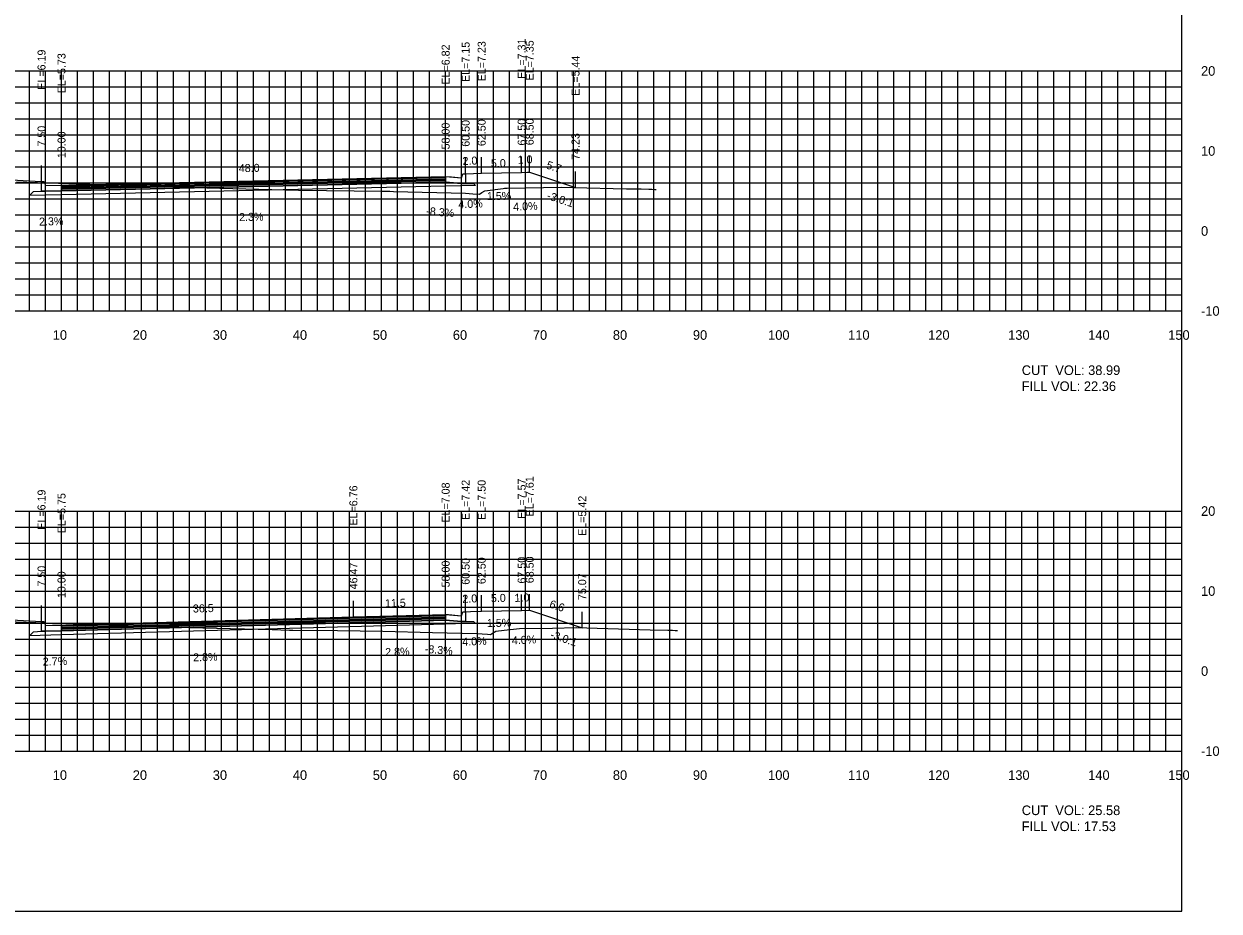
# Model space of a CAD drawing. Extents: x 1797419 to 1809236, y 248759 to 251512.
# Drawn here: x 1808416.3 to 1808565.7, y 250079.4 to 250190.3 of the extents above; entities that cross this region are included whole.
import ezdxf

# ---------------------------------------------------------------- set-up
doc = ezdxf.new("R2010")
doc.units = 0
for name, color, linetype in [('10', 7, 'Continuous'), ('3', 7, 'Continuous'), ('31', 7, 'Continuous'), ('4', 7, 'Continuous'), ('60', 7, 'Continuous'), ('ANNO-TXT', 7, 'Continuous'), ('BASE', 7, 'Continuous'), ('CL-CNST', 7, 'Continuous'), ('Level 62', 7, 'Continuous'), ('LOWER BINDER', 7, 'Continuous'), ('M-ROADS', 7, 'Continuous'), ('UPPER BINDER', 7, 'Continuous'), ('WEARING', 7, 'Continuous')]:
    doc.layers.add(name, color=color, linetype=linetype)

msp = doc.modelspace()

# ---------------------------------------------------------------- linework, layer by layer
for p, q in [((1808471.5, 250171.58), (1808471.5, 250173.58)), ((1808473.5, 250171.66), (1808473.5, 250173.66)), ((1808478.5, 250171.74), (1808478.5, 250173.74)), ((1808479.5, 250171.78), (1808479.5, 250173.78)), ((1808418.5, 250170.62), (1808418.5, 250172.62)), ((1808421, 250170.16), (1808421, 250172.16)), ((1808469, 250171.25), (1808469, 250173.25)), ((1808469, 250171.25), (1808469, 250173.25)), ((1808485.23, 250169.87), (1808485.23, 250171.87)), ((1808469, 250116.51), (1808469, 250118.51)), ((1808471.5, 250116.85), (1808471.5, 250118.85)), ((1808473.5, 250116.93), (1808473.5, 250118.93)), ((1808478.5, 250117), (1808478.5, 250119)), ((1808479.5, 250117.04), (1808479.5, 250119.04)), ((1808418.5, 250115.63), (1808418.5, 250117.63)), ((1808421, 250115.18), (1808421, 250117.18)), ((1808457.47, 250116.19), (1808457.47, 250118.19)), ((1808486.07, 250114.85), (1808486.07, 250116.85))]:
    msp.add_line(p, q)
for points in [[(1808261, 250079.43), (1808561, 250079.43), (1808561, 250269.43), (1808261, 250269.43)], [(1808418.5, 250170.62), (1808418.83, 250170.62), (1808419, 250170.12), (1808421, 250170.16), (1808421, 250169.44), (1808419, 250169.4), (1808418.5, 250169.4)], [(1808469, 250171.25), (1808471, 250171.08), (1808471.17, 250171.58), (1808471.5, 250171.58), (1808471.5, 250170.37), (1808471, 250170.37), (1808469, 250170.53)], [(1808469, 250116.51), (1808471, 250116.35), (1808471.17, 250116.85), (1808471.5, 250116.85), (1808471.5, 250115.63), (1808471, 250115.63), (1808469, 250115.79)], [(1808418.5, 250115.63), (1808418.83, 250115.63), (1808419, 250115.13), (1808421, 250115.18), (1808421, 250114.46), (1808419, 250114.41), (1808418.5, 250114.41)]]:
    msp.add_lwpolyline(points, close=True)
at = {"layer": '60'}
for p, q in [((1808561, 250154.43), (1808561, 250184.43)), ((1808561.06, 250184.43), (1808561, 250184.43)), ((1808561.06, 250174.43), (1808561, 250174.43)), ((1808561.06, 250164.43), (1808561, 250164.43)), ((1808261, 250154.43), (1808561, 250154.43)), ((1808421, 250154.37), (1808421, 250154.43)), ((1808431, 250154.37), (1808431, 250154.43)), ((1808441, 250154.37), (1808441, 250154.43)), ((1808451, 250154.37), (1808451, 250154.43)), ((1808461, 250154.37), (1808461, 250154.43)), ((1808471, 250154.37), (1808471, 250154.43)), ((1808481, 250154.37), (1808481, 250154.43)), ((1808491, 250154.37), (1808491, 250154.43)), ((1808501, 250154.37), (1808501, 250154.43)), ((1808511, 250154.37), (1808511, 250154.43)), ((1808521, 250154.37), (1808521, 250154.43)), ((1808531, 250154.37), (1808531, 250154.43)), ((1808541, 250154.37), (1808541, 250154.43)), ((1808551, 250154.37), (1808551, 250154.43)), ((1808561, 250154.37), (1808561, 250154.43)), ((1808561.06, 250154.43), (1808561, 250154.43)), ((1808561, 250099.43), (1808561, 250129.43)), ((1808561.06, 250129.43), (1808561, 250129.43)), ((1808561.06, 250119.43), (1808561, 250119.43)), ((1808561.06, 250109.43), (1808561, 250109.43)), ((1808261, 250099.43), (1808561, 250099.43)), ((1808421, 250099.37), (1808421, 250099.43)), ((1808431, 250099.37), (1808431, 250099.43)), ((1808441, 250099.37), (1808441, 250099.43)), ((1808451, 250099.37), (1808451, 250099.43)), ((1808461, 250099.37), (1808461, 250099.43)), ((1808471, 250099.37), (1808471, 250099.43)), ((1808481, 250099.37), (1808481, 250099.43)), ((1808491, 250099.37), (1808491, 250099.43)), ((1808501, 250099.37), (1808501, 250099.43)), ((1808511, 250099.37), (1808511, 250099.43)), ((1808521, 250099.37), (1808521, 250099.43)), ((1808531, 250099.37), (1808531, 250099.43)), ((1808541, 250099.37), (1808541, 250099.43)), ((1808551, 250099.37), (1808551, 250099.43)), ((1808561, 250099.37), (1808561, 250099.43)), ((1808561.06, 250099.43), (1808561, 250099.43))]:
    msp.add_line(p, q, dxfattribs=at)
at = {"layer": 'BASE'}
for points in [[(1808421, 250169.44), (1808469, 250170.53), (1808471, 250170.37), (1808471.5, 250170.37), (1808472.5, 250170.35), (1808472.73, 250170.12), (1808469, 250170.03), (1808421, 250168.94), (1808417, 250168.85), (1808417.5, 250169.35), (1808418.5, 250169.4), (1808419, 250169.4)], [(1808421, 250114.46), (1808469, 250115.79), (1808471, 250115.63), (1808471.5, 250115.63), (1808472.5, 250115.61), (1808472.71, 250115.4), (1808469, 250115.29), (1808421, 250113.96), (1808417, 250113.85), (1808417.5, 250114.35), (1808418.5, 250114.41), (1808419, 250114.41)]]:
    msp.add_lwpolyline(points, close=True, dxfattribs=at)
at = {"layer": 'CL-CNST'}
for points in [[(1808411, 250171.02), (1808417.71, 250170.66), (1808418.5, 250170.62), (1808418.54, 250170.62), (1808418.83, 250170.62), (1808419, 250170.12), (1808421, 250170.16), (1808469, 250171.25), (1808469, 250171.25), (1808469.73, 250171.19), (1808471, 250171.08), (1808471.17, 250171.58), (1808471.4, 250171.58), (1808471.5, 250171.58), (1808473.5, 250171.66), (1808478.5, 250171.74), (1808479.25, 250171.77), (1808479.5, 250171.78), (1808485.23, 250169.87)], [(1808411, 250116.04), (1808418.5, 250115.63), (1808418.74, 250115.63), (1808418.83, 250115.63), (1808418.91, 250115.39), (1808419, 250115.13), (1808419.88, 250115.15), (1808421, 250115.18), (1808457.47, 250116.19), (1808469, 250116.51), (1808469.36, 250116.49), (1808471, 250116.35), (1808471.17, 250116.85), (1808471.42, 250116.85), (1808471.5, 250116.85), (1808472.1, 250116.87), (1808473.5, 250116.93), (1808478.5, 250117), (1808479.5, 250117.04), (1808486.07, 250114.85)]]:
    msp.add_lwpolyline(points, dxfattribs=at)
at = {"layer": 'Level 62'}
for p, q in [((1808261, 250184.43), (1808561, 250184.43)), ((1808417, 250154.43), (1808417, 250184.43)), ((1808419, 250154.43), (1808419, 250184.43)), ((1808421, 250154.43), (1808421, 250184.43)), ((1808423, 250154.43), (1808423, 250184.43)), ((1808425, 250154.43), (1808425, 250184.43)), ((1808427, 250154.43), (1808427, 250184.43)), ((1808429, 250154.43), (1808429, 250184.43)), ((1808431, 250154.43), (1808431, 250184.43)), ((1808433, 250154.43), (1808433, 250184.43)), ((1808435, 250154.43), (1808435, 250184.43)), ((1808437, 250154.43), (1808437, 250184.43)), ((1808439, 250154.43), (1808439, 250184.43)), ((1808441, 250154.43), (1808441, 250184.43)), ((1808443, 250154.43), (1808443, 250184.43)), ((1808445, 250154.43), (1808445, 250184.43)), ((1808447, 250154.43), (1808447, 250184.43)), ((1808449, 250154.43), (1808449, 250184.43)), ((1808451, 250154.43), (1808451, 250184.43)), ((1808453, 250154.43), (1808453, 250184.43)), ((1808455, 250154.43), (1808455, 250184.43)), ((1808457, 250154.43), (1808457, 250184.43)), ((1808459, 250154.43), (1808459, 250184.43)), ((1808461, 250154.43), (1808461, 250184.43)), ((1808463, 250154.43), (1808463, 250184.43)), ((1808465, 250154.43), (1808465, 250184.43)), ((1808467, 250154.43), (1808467, 250184.43)), ((1808469, 250154.43), (1808469, 250184.43)), ((1808471, 250154.43), (1808471, 250184.43)), ((1808473, 250154.43), (1808473, 250184.43)), ((1808475, 250154.43), (1808475, 250184.43)), ((1808477, 250154.43), (1808477, 250184.43)), ((1808479, 250154.43), (1808479, 250184.43)), ((1808481, 250154.43), (1808481, 250184.43)), ((1808483, 250154.43), (1808483, 250184.43)), ((1808485, 250154.43), (1808485, 250184.43)), ((1808487, 250154.43), (1808487, 250184.43)), ((1808489, 250154.43), (1808489, 250184.43)), ((1808491, 250154.43), (1808491, 250184.43)), ((1808493, 250154.43), (1808493, 250184.43)), ((1808495, 250154.43), (1808495, 250184.43)), ((1808497, 250154.43), (1808497, 250184.43)), ((1808499, 250154.43), (1808499, 250184.43)), ((1808501, 250154.43), (1808501, 250184.43)), ((1808503, 250154.43), (1808503, 250184.43)), ((1808505, 250154.43), (1808505, 250184.43)), ((1808507, 250154.43), (1808507, 250184.43)), ((1808509, 250154.43), (1808509, 250184.43)), ((1808511, 250154.43), (1808511, 250184.43)), ((1808513, 250154.43), (1808513, 250184.43)), ((1808515, 250154.43), (1808515, 250184.43)), ((1808517, 250154.43), (1808517, 250184.43)), ((1808519, 250154.43), (1808519, 250184.43)), ((1808521, 250154.43), (1808521, 250184.43)), ((1808523, 250154.43), (1808523, 250184.43)), ((1808525, 250154.43), (1808525, 250184.43)), ((1808527, 250154.43), (1808527, 250184.43)), ((1808529, 250154.43), (1808529, 250184.43)), ((1808531, 250154.43), (1808531, 250184.43)), ((1808533, 250154.43), (1808533, 250184.43)), ((1808535, 250154.43), (1808535, 250184.43)), ((1808537, 250154.43), (1808537, 250184.43)), ((1808539, 250154.43), (1808539, 250184.43)), ((1808541, 250154.43), (1808541, 250184.43)), ((1808543, 250154.43), (1808543, 250184.43)), ((1808545, 250154.43), (1808545, 250184.43)), ((1808547, 250154.43), (1808547, 250184.43)), ((1808549, 250154.43), (1808549, 250184.43)), ((1808551, 250154.43), (1808551, 250184.43)), ((1808553, 250154.43), (1808553, 250184.43)), ((1808555, 250154.43), (1808555, 250184.43)), ((1808557, 250154.43), (1808557, 250184.43)), ((1808559, 250154.43), (1808559, 250184.43)), ((1808561, 250154.43), (1808561, 250184.43)), ((1808261, 250182.43), (1808561, 250182.43)), ((1808261, 250180.43), (1808561, 250180.43)), ((1808261, 250178.43), (1808561, 250178.43)), ((1808261, 250176.43), (1808561, 250176.43)), ((1808261, 250174.43), (1808561, 250174.43)), ((1808261, 250172.43), (1808561, 250172.43)), ((1808261, 250170.43), (1808561, 250170.43)), ((1808261, 250168.43), (1808561, 250168.43)), ((1808261, 250166.43), (1808561, 250166.43)), ((1808261, 250164.43), (1808561, 250164.43)), ((1808261, 250162.43), (1808561, 250162.43)), ((1808261, 250160.43), (1808561, 250160.43)), ((1808261, 250158.43), (1808561, 250158.43)), ((1808261, 250156.43), (1808561, 250156.43)), ((1808261, 250154.43), (1808561, 250154.43)), ((1808261, 250129.43), (1808561, 250129.43)), ((1808417, 250099.43), (1808417, 250129.43)), ((1808419, 250099.43), (1808419, 250129.43)), ((1808421, 250099.43), (1808421, 250129.43)), ((1808423, 250099.43), (1808423, 250129.43)), ((1808425, 250099.43), (1808425, 250129.43)), ((1808427, 250099.43), (1808427, 250129.43)), ((1808429, 250099.43), (1808429, 250129.43)), ((1808431, 250099.43), (1808431, 250129.43)), ((1808433, 250099.43), (1808433, 250129.43)), ((1808435, 250099.43), (1808435, 250129.43)), ((1808437, 250099.43), (1808437, 250129.43)), ((1808439, 250099.43), (1808439, 250129.43)), ((1808441, 250099.43), (1808441, 250129.43)), ((1808443, 250099.43), (1808443, 250129.43)), ((1808445, 250099.43), (1808445, 250129.43)), ((1808447, 250099.43), (1808447, 250129.43)), ((1808449, 250099.43), (1808449, 250129.43)), ((1808451, 250099.43), (1808451, 250129.43)), ((1808453, 250099.43), (1808453, 250129.43)), ((1808455, 250099.43), (1808455, 250129.43)), ((1808457, 250099.43), (1808457, 250129.43)), ((1808459, 250099.43), (1808459, 250129.43)), ((1808461, 250099.43), (1808461, 250129.43)), ((1808463, 250099.43), (1808463, 250129.43)), ((1808465, 250099.43), (1808465, 250129.43)), ((1808467, 250099.43), (1808467, 250129.43)), ((1808469, 250099.43), (1808469, 250129.43)), ((1808471, 250099.43), (1808471, 250129.43)), ((1808473, 250099.43), (1808473, 250129.43)), ((1808475, 250099.43), (1808475, 250129.43)), ((1808477, 250099.43), (1808477, 250129.43)), ((1808479, 250099.43), (1808479, 250129.43)), ((1808481, 250099.43), (1808481, 250129.43)), ((1808483, 250099.43), (1808483, 250129.43)), ((1808485, 250099.43), (1808485, 250129.43)), ((1808487, 250099.43), (1808487, 250129.43)), ((1808489, 250099.43), (1808489, 250129.43)), ((1808491, 250099.43), (1808491, 250129.43)), ((1808493, 250099.43), (1808493, 250129.43)), ((1808495, 250099.43), (1808495, 250129.43)), ((1808497, 250099.43), (1808497, 250129.43)), ((1808499, 250099.43), (1808499, 250129.43)), ((1808501, 250099.43), (1808501, 250129.43)), ((1808503, 250099.43), (1808503, 250129.43)), ((1808505, 250099.43), (1808505, 250129.43)), ((1808507, 250099.43), (1808507, 250129.43)), ((1808509, 250099.43), (1808509, 250129.43)), ((1808511, 250099.43), (1808511, 250129.43)), ((1808513, 250099.43), (1808513, 250129.43)), ((1808515, 250099.43), (1808515, 250129.43)), ((1808517, 250099.43), (1808517, 250129.43)), ((1808519, 250099.43), (1808519, 250129.43)), ((1808521, 250099.43), (1808521, 250129.43)), ((1808523, 250099.43), (1808523, 250129.43)), ((1808525, 250099.43), (1808525, 250129.43)), ((1808527, 250099.43), (1808527, 250129.43)), ((1808529, 250099.43), (1808529, 250129.43)), ((1808531, 250099.43), (1808531, 250129.43)), ((1808533, 250099.43), (1808533, 250129.43)), ((1808535, 250099.43), (1808535, 250129.43)), ((1808537, 250099.43), (1808537, 250129.43)), ((1808539, 250099.43), (1808539, 250129.43)), ((1808541, 250099.43), (1808541, 250129.43)), ((1808543, 250099.43), (1808543, 250129.43)), ((1808545, 250099.43), (1808545, 250129.43)), ((1808547, 250099.43), (1808547, 250129.43)), ((1808549, 250099.43), (1808549, 250129.43)), ((1808551, 250099.43), (1808551, 250129.43)), ((1808553, 250099.43), (1808553, 250129.43)), ((1808555, 250099.43), (1808555, 250129.43)), ((1808557, 250099.43), (1808557, 250129.43)), ((1808559, 250099.43), (1808559, 250129.43)), ((1808561, 250099.43), (1808561, 250129.43)), ((1808261, 250127.43), (1808561, 250127.43)), ((1808261, 250125.43), (1808561, 250125.43)), ((1808261, 250123.43), (1808561, 250123.43)), ((1808261, 250121.43), (1808561, 250121.43)), ((1808261, 250119.43), (1808561, 250119.43)), ((1808261, 250117.43), (1808561, 250117.43)), ((1808261, 250115.43), (1808561, 250115.43)), ((1808261, 250113.43), (1808561, 250113.43)), ((1808261, 250111.43), (1808561, 250111.43)), ((1808261, 250109.43), (1808561, 250109.43)), ((1808261, 250107.43), (1808561, 250107.43)), ((1808261, 250105.43), (1808561, 250105.43)), ((1808261, 250103.43), (1808561, 250103.43)), ((1808261, 250101.43), (1808561, 250101.43)), ((1808261, 250099.43), (1808561, 250099.43))]:
    msp.add_line(p, q, dxfattribs=at)
at = {"layer": 'LOWER BINDER'}
for points in [[(1808421, 250169.82), (1808469, 250170.91), (1808469, 250170.72), (1808421, 250169.64)], [(1808421, 250169.64), (1808469, 250170.72), (1808469, 250170.53), (1808421, 250169.44)], [(1808421, 250114.84), (1808469, 250116.17), (1808469, 250115.98), (1808421, 250114.65)], [(1808421, 250114.65), (1808469, 250115.98), (1808469, 250115.79), (1808421, 250114.46)]]:
    msp.add_lwpolyline(points, close=True, dxfattribs=at)
at = {"layer": 'M-ROADS'}
for points in [[(1808415.37, 250170.59), (1808425.81, 250170.22), (1808431.33, 250170.06), (1808437.52, 250169.86), (1808447.29, 250169.61), (1808450.62, 250169.54), (1808461.08, 250169.41), (1808462.02, 250169.39), (1808462.04, 250169.39), (1808462.5, 250169.37), (1808471.48, 250169.16), (1808472.39, 250169.09), (1808473.25, 250169.03), (1808473.54, 250169.25), (1808473.89, 250169.45), (1808476.2, 250169.75), (1808476.36, 250169.77), (1808476.7, 250169.77), (1808483.46, 250169.92), (1808484.96, 250169.88), (1808491.62, 250169.71), (1808492.31, 250169.71), (1808492.71, 250169.7), (1808493.42, 250169.69), (1808494.4, 250169.66), (1808494.76, 250169.64), (1808495.13, 250169.62), (1808495.3, 250169.61)], [(1808414.09, 250115.63), (1808421.53, 250115.37), (1808425.36, 250115.24), (1808426.77, 250115.2), (1808436.89, 250114.88), (1808447.33, 250114.61), (1808449.47, 250114.55), (1808449.9, 250114.54), (1808455.5, 250114.48), (1808461.16, 250114.41), (1808467.36, 250114.27), (1808472.88, 250114.13), (1808474.23, 250114.03), (1808474.62, 250114.01), (1808474.75, 250114.1), (1808475.27, 250114.4), (1808476.31, 250114.54), (1808478.25, 250114.75), (1808482.36, 250114.81), (1808485.3, 250114.88), (1808494.57, 250114.59), (1808496.77, 250114.54), (1808497, 250114.54), (1808497.13, 250114.54), (1808497.36, 250114.53), (1808497.68, 250114.52), (1808497.8, 250114.52), (1808497.93, 250114.51), (1808497.98, 250114.51)]]:
    msp.add_lwpolyline(points, dxfattribs=at)
at = {"layer": 'UPPER BINDER'}
for points in [[(1808421, 250170.01), (1808469, 250171.1), (1808469, 250170.91), (1808421, 250169.82)], [(1808421, 250115.03), (1808469, 250116.36), (1808469, 250116.17), (1808421, 250114.84)]]:
    msp.add_lwpolyline(points, close=True, dxfattribs=at)
at = {"layer": 'WEARING'}
for points in [[(1808421, 250170.16), (1808469, 250171.25), (1808469, 250171.1), (1808421, 250170.01)], [(1808421, 250115.18), (1808469, 250116.51), (1808469, 250116.36), (1808421, 250115.03)]]:
    msp.add_lwpolyline(points, close=True, dxfattribs=at)

# ---------------------------------------------------------------- texts
for rotation, p in [(341.5701, (1808481.57, 250168.45)), (341.56, (1808481.99, 250113.58))]:
    msp.add_text('-3.0:1', height=1, rotation=rotation).set_placement(p)
at = {"layer": '10'}
for s, p in [('10', (1808419.9, 250150.83)), ('20', (1808429.9, 250150.83)), ('30', (1808439.9, 250150.83)), ('40', (1808449.9, 250150.83)), ('50', (1808459.9, 250150.83)), ('60', (1808469.9, 250150.83)), ('70', (1808479.9, 250150.83)), ('80', (1808489.9, 250150.83)), ('90', (1808499.9, 250150.83)), ('100', (1808509.3, 250150.83)), ('110', (1808519.3, 250150.83)), ('120', (1808529.3, 250150.83)), ('130', (1808539.3, 250150.83)), ('140', (1808549.3, 250150.83)), ('150', (1808559.3, 250150.83)), ('10', (1808419.9, 250095.83)), ('20', (1808429.9, 250095.83)), ('30', (1808439.9, 250095.83)), ('40', (1808449.9, 250095.83)), ('50', (1808459.9, 250095.83)), ('60', (1808469.9, 250095.83)), ('70', (1808479.9, 250095.83)), ('80', (1808489.9, 250095.83)), ('90', (1808499.9, 250095.83)), ('100', (1808509.3, 250095.83)), ('110', (1808519.3, 250095.83)), ('120', (1808529.3, 250095.83)), ('130', (1808539.3, 250095.83)), ('140', (1808549.3, 250095.83)), ('150', (1808559.3, 250095.83))]:
    msp.add_text(s, height=1.2, dxfattribs=at).set_placement(p)
at = {"layer": '3'}
for s, p in [('EL=6.19', (1808419, 250182.08)), ('EL=6.82', (1808469.5, 250182.72)), ('EL=6.82', (1808469.5, 250182.72)), ('EL=7.15', (1808472, 250183.05)), ('EL=7.23', (1808474, 250183.13)), ('EL=7.31', (1808479, 250183.46)), ('EL=7.35', (1808480, 250183.24)), ('EL=5.73', (1808421.5, 250181.63)), ('EL=5.44', (1808485.73, 250181.33)), ('60.50', (1808472, 250174.96)), ('62.50', (1808474, 250175.04)), ('67.50', (1808479, 250175.11)), ('68.50', (1808480, 250175.15)), ('7.50', (1808419, 250174.98)), ('10.00', (1808421.5, 250173.53)), ('58.00', (1808469.5, 250174.62)), ('58.00', (1808469.5, 250174.62)), ('74.23', (1808485.73, 250173.32)), ('EL=7.42', (1808472, 250128.31)), ('EL=7.50', (1808474, 250128.31)), ('EL=7.57', (1808479, 250128.47)), ('EL=7.61', (1808480, 250128.76)), ('EL=6.19', (1808419, 250127.09)), ('EL=6.76', (1808457.97, 250127.61)), ('EL=7.08', (1808469.5, 250127.98)), ('EL=5.75', (1808421.5, 250126.65)), ('EL=5.42', (1808486.57, 250126.32)), ('46.47', (1808457.97, 250119.64)), ('58.00', (1808469.5, 250119.89)), ('60.50', (1808472, 250120.22)), ('62.50', (1808474, 250120.3)), ('67.50', (1808479, 250120.37)), ('68.50', (1808480, 250120.41)), ('7.50', (1808419, 250119.99)), ('10.00', (1808421.5, 250118.55)), ('75.07', (1808486.57, 250118.3))]:
    msp.add_text(s, height=1, rotation=90, dxfattribs=at).set_placement(p)
at = {"layer": '31'}
for s, p in [('20', (1808563.4, 250183.83)), ('10', (1808563.4, 250173.83)), ('0', (1808563.4, 250163.83)), ('-10', (1808563.4, 250153.83)), ('20', (1808563.4, 250128.83)), ('10', (1808563.4, 250118.83)), ('0', (1808563.4, 250108.83)), ('-10', (1808563.4, 250098.83))]:
    msp.add_text(s, height=1.2, dxfattribs=at).set_placement(p)
at = {"layer": '4'}
for s, rotation, p in [('2.0', 2.2908, (1808471.13, 250172.67)), ('1.0', 2.2917, (1808478.01, 250172.82)), ('48.0', 1.3009, (1808443.16, 250171.77)), ('5.0', 0.8593, (1808474.66, 250172.39)), ('5.7', 341.5701, (1808481.5, 250172.27)), ('1.5%', 0.8593, (1808474.16, 250168.28)), ('4.0%', 2.2908, (1808470.61, 250167.26)), ('4.0%', 2.2917, (1808477.46, 250166.96)), ('2.3%', 1.2891, (1808418.2, 250165.1)), ('2.3%', 1.3009, (1808443.2, 250165.66)), ('-8.3%', 355.2269, (1808466.55, 250166.44)), ('11.5', 1.5919, (1808461.43, 250117.4)), ('2.0', 2.2903, (1808471.11, 250117.95)), ('5.0', 0.8594, (1808474.66, 250118.05)), ('1.0', 2.2901, (1808477.63, 250118.07)), ('6.6', 341.56, (1808481.89, 250117.4)), ('36.5', 1.5919, (1808437.43, 250116.74)), ('1.5%', 0.8594, (1808474.16, 250114.93)), ('4.0%', 2.2901, (1808477.29, 250112.77)), ('2.8%', 1.5919, (1808461.46, 250111.3)), ('-8.3%', 355.2275, (1808466.36, 250111.72)), ('4.0%', 2.2903, (1808471.09, 250112.59)), ('2.7%', 1.575, (1808418.67, 250110.11)), ('2.8%', 1.5919, (1808437.46, 250110.64))]:
    msp.add_text(s, height=1, rotation=rotation, dxfattribs=at).set_placement(p)
at = {"layer": 'ANNO-TXT'}
for s, p in [('CUT  VOL: 38.99', (1808541, 250146.43)), ('FILL VOL: 22.36', (1808541, 250144.43)), ('CUT  VOL: 25.58', (1808541, 250091.43)), ('FILL VOL: 17.53', (1808541, 250089.43))]:
    msp.add_text(s, height=1.2, dxfattribs=at).set_placement(p)

doc.saveas('drawing.dxf')
